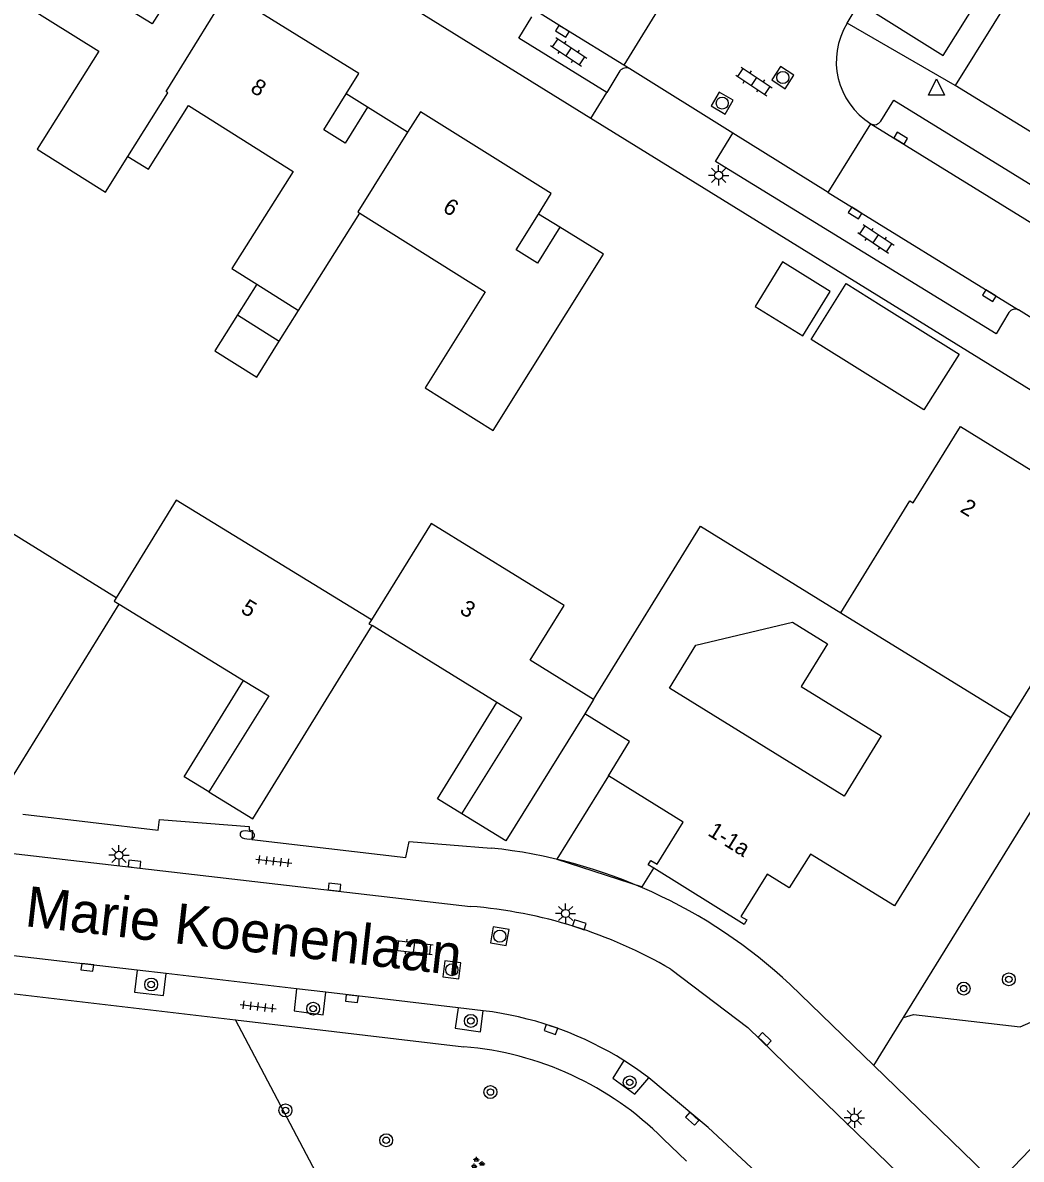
# Model space of a CAD drawing. Extents: x 128999 to 131010, y 395498 to 399007.
# Drawn here: x 130574.9 to 130636.7, y 398247.9 to 398318.3 of the extents above; entities that cross this region are included whole.
import ezdxf

# ---------------------------------------------------------------- set-up
doc = ezdxf.new("R2010")
doc.units = 0
for name, color, linetype in [('gg-anno-huisnummerreeks BGT', 7, 'Continuous'), ('gg-anno-openbare ruimte label', 7, 'Continuous'), ('gg-bbg-bijgebouw', 7, 'Continuous'), ('gg-bbg-gedigitaliseerde bebouwing', 7, 'Continuous'), ('gg-bbg-gedigitaliseerde bijgebouw', 7, 'Continuous'), ('gg-bbg-hoofdgebouw', 7, 'Continuous'), ('gg-bbg-luifel en loopbrug', 7, 'Continuous'), ('gg-bbg-tussenscheiding', 7, 'Continuous'), ('gg-knt-verharding', 7, 'Continuous'), ('gg-knt-verharding nz', 7, 'Continuous'), ('gt-grn-groengrens', 7, 'Continuous'), ('gt-grn-vlakafsluiter', 7, 'Continuous'), ('gt-grn-weggrens', 7, 'Continuous'), ('gt-symb-boom', 7, 'Continuous'), ('gt-symb-brandkraan', 7, 'Continuous'), ('gt-symb-groenvak', 7, 'Continuous'), ('gt-symb-klinker verharding', 7, 'Continuous'), ('gt-symb-kolk', 7, 'Continuous'), ('gt-symb-lichtmast', 7, 'Continuous'), ('gt-symb-rioolschacht', 7, 'Continuous'), ('gt-symb-tegel verharding', 7, 'Continuous'), ('gt-symb-waterafsluiter', 7, 'Continuous')]:
    doc.layers.add(name, color=color, linetype=linetype)

# ---------------------------------------------------------------- blocks, each defined once
blk = doc.blocks.new('gt0-KL1')
at = {"layer": 'gt-symb-klinker verharding'}
for p, q in [((-1.15, 0.3), (1.15, 0.3)), ((-1, -0.3), (-1, 0.3)), ((-0.5, 0.3), (-0.5, 0.45)), ((0, -0.3), (0, 0.3)), ((0.5, 0.3), (0.5, 0.45)), ((1, -0.3), (1, 0.3)), ((-1.15, -0.3), (1.15, -0.3)), ((-0.5, -0.45), (-0.5, -0.3)), ((0.5, -0.45), (0.5, -0.3))]:
    blk.add_line(p, q, dxfattribs=at)
blk = doc.blocks.new('gt0-KOLK')
at = {"layer": 'gt-symb-kolk'}
blk.add_lwpolyline([(0, 0), (0.375, 0), (0.375, 0.4), (-0.375, 0.4), (-0.375, 0), (0, 0)], dxfattribs=at)
blk = doc.blocks.new('gt0-BOOM')
at = {"layer": 'gt-symb-boom'}
for radius in [0.4, 0.2]:
    blk.add_circle((0, 0), radius, dxfattribs=at)
blk = doc.blocks.new('gt0-LMAST')
at = {"layer": 'gt-symb-lichtmast'}
for p, q in [((-0.182, 0.173), (-0.447, 0.438)), ((-0.005, 0.246), (-0.005, 0.621)), ((0.172, 0.173), (0.437, 0.438)), ((-0.255, -0.004), (-0.63, -0.004)), ((-0.182, -0.181), (-0.447, -0.446)), ((-0.005, -0.254), (-0.005, -0.629)), ((0.437, -0.446), (0.172, -0.181)), ((0.245, -0.004), (0.62, -0.004))]:
    blk.add_line(p, q, dxfattribs=at)
blk.add_circle((-0.005, -0.004), 0.25, dxfattribs=at)
blk = doc.blocks.new('gt0-RS')
at = {"layer": 'gt-symb-rioolschacht'}
blk.add_lwpolyline([(-0.5, -0.5), (0.5, -0.5), (0.5, 0.5), (-0.5, 0.5)], close=True, dxfattribs=at)
blk.add_circle((0, 0), 0.375, dxfattribs=at)
blk = doc.blocks.new('gt0-WAFSL')
at = {"layer": 'gt-symb-waterafsluiter'}
for p, q in [((-0.5, -0.333), (0, 0.667)), ((0, 0.667), (0.5, -0.333)), ((0.5, -0.333), (-0.5, -0.333))]:
    blk.add_line(p, q, dxfattribs=at)
blk = doc.blocks.new('gt0-GRVAK')
at = {"layer": 'gt-symb-groenvak'}
for p, q in [((-0.11, 0.189), (-0.228, 0.24)), ((-0.182, 0.153), (0.088, 0.153)), ((-0.091, 0.211), (-0.156, 0.322)), ((-0.047, 0.214), (-0.047, 0.393)), ((-0.004, 0.211), (0.061, 0.322)), ((0.015, 0.189), (0.133, 0.24)), ((0.262, -0.052), (0.197, 0.059)), ((0.305, -0.049), (0.305, 0.13)), ((0.349, -0.052), (0.414, 0.059)), ((-0.245, -0.228), (-0.363, -0.177)), ((-0.318, -0.264), (-0.047, -0.264)), ((-0.226, -0.206), (-0.291, -0.095)), ((-0.183, -0.203), (-0.183, -0.024)), ((-0.139, -0.206), (-0.074, -0.095)), ((-0.12, -0.228), (-0.002, -0.177)), ((0.243, -0.074), (0.125, -0.023)), ((0.17, -0.11), (0.441, -0.11)), ((0.368, -0.074), (0.486, -0.023))]:
    blk.add_line(p, q, dxfattribs=at)
blk = doc.blocks.new('gt0-BR')
at = {"layer": 'gt-symb-brandkraan'}
for centre, radius, start, end in [((-0.244, 0), 0.206, 107.56694, 252.43307), ((0.599, -2.664), 3, 106.89205, 107.56694), ((0, -0.691), 0.938, 73.10799, 106.89205), ((-0.599, -2.664), 3, 72.43309, 73.10799), ((0.244, 0), 0.206, 287.56695, 72.43309), ((0.599, 2.664), 3, 252.43307, 253.10797), ((0, 0.691), 0.938, 253.10797, 286.89206), ((-0.599, 2.664), 3, 286.89206, 287.56695)]:
    blk.add_arc(centre, radius, start, end, dxfattribs=at)
blk = doc.blocks.new('gt0-TEG1')
at = {"layer": 'gt-symb-tegel verharding'}
for p, q in [((-1.125, 0), (1.125, 0)), ((-0.9, -0.25), (-0.9, 0.25)), ((-0.45, -0.25), (-0.45, 0.25)), ((0, -0.25), (0, 0.25)), ((0.45, -0.25), (0.45, 0.25)), ((0.9, -0.25), (0.9, 0.25))]:
    blk.add_line(p, q, dxfattribs=at)

msp = doc.modelspace()

# ---------------------------------------------------------------- linework, layer by layer
at = {"layer": 'gg-bbg-bijgebouw'}
for points in [[(130625.905, 398297.337), (130623.726, 398298.699), (130625.888, 398302.159), (130628.068, 398300.797)], [(130628.068, 398300.797), (130632.892, 398297.782), (130630.709, 398294.333), (130625.905, 398297.337)]]:
    msp.add_lwpolyline(points, dxfattribs=at)
at = {"layer": 'gg-bbg-gedigitaliseerde bebouwing'}
msp.add_line((130591.98, 398300.496), (130595.77, 398306.524), dxfattribs=at)
for points in [[(130571.81, 398321.42), (130579.607, 398316.55), (130575.791, 398310.48), (130580.017, 398307.823), (130581.406, 398310.033)], [(130581.406, 398310.033), (130582.676, 398309.234), (130585.157, 398313.179)], [(130585.157, 398313.179), (130591.636, 398309.104), (130587.855, 398303.09), (130589.386, 398302.128)], [(130595.77, 398306.524), (130603.539, 398301.64), (130599.811, 398295.711), (130604.026, 398293.06), (130610.86, 398303.97)], [(130625.568, 398281.782), (130629.844, 398288.715), (130630.049, 398288.589), (130632.97, 398293.31)], [(130580.684, 398282.692), (130568.765, 398290.069), (130565.073, 398284.103)], [(130596.486, 398281.334), (130584.392, 398288.745), (130580.684, 398282.692)], [(130610.254, 398276.408), (130606.325, 398278.832), (130608.423, 398282.234), (130600.197, 398287.307), (130596.486, 398281.334)], [(130610.254, 398276.408), (130616.873, 398287.13), (130625.568, 398281.782)], [(130614.947, 398277.103), (130616.588, 398279.763), (130622.569, 398281.186), (130624.729, 398279.853), (130623.098, 398277.211), (130628.058, 398274.15), (130625.76, 398270.427), (130614.947, 398277.103)]]:
    msp.add_lwpolyline(points, dxfattribs=at)
at = {"layer": 'gg-bbg-gedigitaliseerde bijgebouw'}
for p, q in [((130589.386, 398302.128), (130588.188, 398300.223)), ((130590.782, 398298.591), (130591.98, 398300.496)), ((130588.188, 398300.223), (130590.782, 398298.591))]:
    msp.add_line(p, q, dxfattribs=at)
at = {"layer": 'gg-bbg-hoofdgebouw'}
for p, q in [((130598.73, 398311.53), (130596.24, 398313.08)), ((130610.86, 398303.97), (130608.15, 398305.65)), ((130632.97, 398293.31), (130638.86, 398289.66)), ((130580.86, 398282.31), (130588.572, 398277.585)), ((130594.457, 398277.625), (130596.53, 398280.98)), ((130604.261, 398276.226), (130596.53, 398280.98))]:
    msp.add_line(p, q, dxfattribs=at)
for points in [[(130584.31, 398320.46), (130582.91, 398318.23), (130581.6, 398319.05), (130582.988, 398321.278)], [(130594.92, 398313.896), (130595.71, 398315.17), (130587.59, 398320.2), (130586.8, 398318.92)], [(130596.24, 398313.08), (130594.86, 398310.85), (130593.54, 398311.67), (130594.92, 398313.896)], [(130606.837, 398306.462), (130607.63, 398307.74), (130599.52, 398312.8), (130598.73, 398311.53)], [(130608.15, 398305.65), (130606.77, 398303.43), (130605.46, 398304.24), (130606.837, 398306.462)], [(130639.3, 398288.27), (130637.98, 398286.12), (130637.94, 398285.72), (130638.05, 398285.34), (130638.23, 398285.22), (130637.36, 398283.82), (130638.49, 398283.12), (130638.66, 398283.4), (130639.59, 398282.83), (130639.42, 398282.55), (130640.27, 398282.02), (130636.096, 398275.285)], [(130570.76, 398272.07), (130573.48, 398270.39), (130580.86, 398282.31)], [(130586.42, 398270.68), (130589.14, 398269.02), (130594.457, 398277.625)], [(130588.572, 398277.585), (130590.13, 398276.63), (130586.42, 398270.68)], [(130602.09, 398269.32), (130605.8, 398275.28), (130604.261, 398276.226)], [(130609.7, 398275.51), (130604.82, 398267.65), (130602.09, 398269.32)], [(130611.17, 398271.69), (130612.47, 398273.8), (130609.7, 398275.51)], [(130636.096, 398275.285), (130628.88, 398263.64), (130623.69, 398266.84), (130622.37, 398264.75), (130621, 398265.59), (130619.36, 398262.97), (130619.73, 398262.76), (130619.57, 398262.48), (130613.973, 398265.957)], [(130613.973, 398265.957), (130613.63, 398266.17), (130613.79, 398266.44), (130614.18, 398266.21), (130615.8, 398268.82), (130611.17, 398271.69)]]:
    msp.add_lwpolyline(points, dxfattribs=at)
at = {"layer": 'gg-bbg-luifel en loopbrug'}
for p, q in [((130596.24, 398313.08), (130594.92, 398313.896)), ((130608.15, 398305.65), (130606.837, 398306.462))]:
    msp.add_line(p, q, dxfattribs=at)
for points in [[(130621.951, 398303.496), (130620.249, 398300.74), (130623.198, 398298.919), (130624.9, 398301.675), (130621.951, 398303.496)], [(130588.188, 398300.223), (130586.791, 398298.002), (130589.385, 398296.371), (130590.782, 398298.591)], [(130586.42, 398270.68), (130584.902, 398271.622), (130588.572, 398277.585)], [(130602.09, 398269.32), (130600.588, 398270.254), (130604.261, 398276.226)], [(130611.17, 398271.69), (130607.973, 398266.527), (130613.257, 398264.805), (130613.973, 398265.957)]]:
    msp.add_lwpolyline(points, dxfattribs=at)
at = {"layer": 'gg-bbg-tussenscheiding'}
for p, q in [((130581.406, 398310.033), (130583.887, 398313.977)), ((130589.386, 398302.128), (130591.98, 398300.496)), ((130625.568, 398281.782), (130636.096, 398275.285)), ((130610.254, 398276.408), (130609.7, 398275.51))]:
    msp.add_line(p, q, dxfattribs=at)
for points in [[(130583.887, 398313.977), (130583.78, 398314.044), (130586.8, 398318.92)], [(130598.73, 398311.53), (130595.653, 398306.598), (130595.77, 398306.524)], [(130580.684, 398282.692), (130580.563, 398282.492), (130580.86, 398282.31)], [(130596.486, 398281.334), (130596.339, 398281.097), (130596.53, 398280.98)]]:
    msp.add_lwpolyline(points, dxfattribs=at)
at = {"layer": 'gg-knt-verharding'}
for p, q in [((130610.078, 398312.387), (130578.403, 398331.994)), ((130614.733, 398319.94), (130612.13, 398315.682)), ((130625.951, 398318.278), (130626.683, 398319.476)), ((130611.881, 398315.321), (130611.075, 398313.997)), ((130618.87, 398311.471), (130612.503, 398315.453)), ((130671.562, 398290.426), (130632.652, 398314.414)), ((130648.995, 398288.348), (130610.078, 398312.387)), ((130624.768, 398307.804), (130627.422, 398312.056)), ((130640.553, 398298.048), (130636.569, 398300.526)), ((130573.6, 398266.951), (130602.636, 398263.597)), ((130581.986, 398259.647), (130574.152, 398260.564)), ((130649.154, 398260.947), (130635.211, 398246.372)), ((130583.77, 398259.438), (130581.986, 398259.647)), ((130591.86, 398258.49), (130583.77, 398259.438)), ((130573.09, 398258.33), (130588.078, 398256.57)), ((130593.66, 398258.28), (130591.86, 398258.49)), ((130601.863, 398257.319), (130593.66, 398258.28)), ((130622.427, 398258.752), (130627.601, 398253.741)), ((130603.416, 398257.13), (130601.863, 398257.319)), ((130603.997, 398257.059), (130603.416, 398257.13)), ((130588.078, 398256.57), (130602.221, 398254.91)), ((130635.211, 398246.372), (130627.601, 398253.741)), ((130614.557, 398249.213), (130616.014, 398247.821))]:
    msp.add_line(p, q, dxfattribs=at)
for points in [[(130642.458, 398329.412), (130642.114, 398329.626), (130632.652, 398314.414)], [(130626.715, 398319.527), (130631.908, 398316.273), (130634.952, 398321.161), (130634.862, 398321.217)], [(130611.075, 398313.997), (130605.627, 398317.342), (130606.431, 398318.675)], [(130628.033, 398312.214), (130628.834, 398313.52), (130669.248, 398288.627), (130668.411, 398287.307)], [(130635.972, 398300.374), (130635.188, 398299.053), (130617.795, 398309.721), (130618.87, 398311.471)], [(130574.896, 398269.31), (130583.29, 398268.32), (130583.37, 398268.97), (130588.91, 398268.54), (130588.91, 398268.33), (130589.13, 398268.3), (130589.09, 398267.74), (130598.62, 398266.63), (130598.82, 398267.62), (130603.91, 398267.21)], [(130581.986, 398259.647), (130581.828, 398258.295), (130583.61, 398258.071), (130583.77, 398259.438)], [(130615.027, 398259.71), (130619.811, 398256.101), (130622.14, 398253.836)], [(130591.86, 398258.49), (130591.7, 398257.123), (130593.497, 398256.884), (130593.66, 398258.28)], [(130601.863, 398257.319), (130601.686, 398256.055), (130603.255, 398255.832), (130603.416, 398257.13)], [(130612.131, 398254.056), (130611.446, 398252.963), (130612.797, 398251.963), (130613.661, 398252.976)], [(130613.661, 398252.976), (130612.903, 398253.531), (130612.131, 398254.056)], [(130622.14, 398253.836), (130631.641, 398244.649), (130632.991, 398243.643)], [(130627.696, 398240.284), (130617.349, 398249.912), (130613.661, 398252.976)]]:
    msp.add_lwpolyline(points, dxfattribs=at)
for centre, radius, start, end in [((130629.806, 398315.904), 4.527, 148.37791, 238.22525), ((130612.269, 398315.025), 0.488, 61.28948, 142.67347), ((130627.648, 398312.444), 0.449, 239.83288, 329.16443), ((130636.362, 398300.09), 0.482, 64.58387, 143.98487), ((130600.548, 398235.35), 32.037, 46.92553, 83.97553), ((130600.327, 398234.542), 29.146, 59.7113, 85.4559), ((130600.827, 398235.955), 21.341, 58.01516, 81.45746), ((130600.592, 398235.179), 19.798, 45.14159, 85.28163)]:
    msp.add_arc(centre, radius, start, end, dxfattribs=at)
at = {"layer": 'gg-knt-verharding nz'}
for p, q in [((130612.503, 398315.453), (130612.13, 398315.682)), ((130624.768, 398307.804), (130618.87, 398311.471)), ((130624.768, 398307.804), (130636.569, 398300.526))]:
    msp.add_line(p, q, dxfattribs=at)
for points in [[(130612.13, 398315.682), (130608.425, 398317.95), (130606.285, 398319.283)], [(130627.422, 398312.056), (130664.052, 398289.449), (130668.556, 398286.685)]]:
    msp.add_lwpolyline(points, dxfattribs=at)
at = {"layer": 'gt-grn-groengrens'}
msp.add_lwpolyline([(130629.447, 398256.727), (130630.055, 398256.91), (130636.678, 398256.141), (130639.635, 398257.442), (130644.13, 398263.415), (130646.081, 398268.915), (130649.648, 398272.022), (130653, 398278.318), (130653.296, 398282.28), (130653.795, 398285.383)], dxfattribs=at)
at = {"layer": 'gt-grn-vlakafsluiter'}
for p, q in [((130629.447, 398256.727), (130648.995, 398288.348)), ((130596.39, 398240.83), (130588.078, 398256.57)), ((130627.601, 398253.741), (130629.447, 398256.727))]:
    msp.add_line(p, q, dxfattribs=at)
at = {"layer": 'gt-grn-weggrens'}
for p, q in [((130632.652, 398314.414), (130625.951, 398318.278)), ((130610.078, 398312.387), (130611.075, 398313.997))]:
    msp.add_line(p, q, dxfattribs=at)

# ---------------------------------------------------------------- block references
at = {"layer": 'gt-symb-boom'}
for p in [(130582.852, 398258.761), (130635.967, 398259.081), (130633.169, 398258.508), (130592.881, 398257.264), (130602.647, 398256.506), (130612.487, 398252.703), (130603.859, 398252.101)]:
    msp.add_blockref('gt0-BOOM', p, dxfattribs=at)
at = {"layer": 'gt-symb-boom', "rotation": -152.7431282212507}
for p in [(130591.166, 398250.963), (130597.406, 398249.117)]:
    msp.add_blockref('gt0-BOOM', p, dxfattribs=at)
at = {"layer": 'gt-symb-brandkraan', "rotation": -6.719879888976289}
msp.add_blockref('gt0-BR', (130588.801, 398268.017), dxfattribs=at)
at = {"layer": 'gt-symb-groenvak'}
msp.add_blockref('gt0-GRVAK', (130603.042, 398247.696), dxfattribs=at)
at = {"layer": 'gt-symb-klinker verharding'}
for p, rotation in [((130608.712, 398316.507), -33.70595653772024), ((130620.187, 398314.673), -33.70595653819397), ((130627.732, 398304.927), -33.705956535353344), ((130599.141, 398261.053), -6.719879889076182)]:
    msp.add_blockref('gt0-KL1', p, dxfattribs=dict(at, rotation=rotation))
at = {"layer": 'gt-symb-kolk'}
for p, rotation in [((130608.425, 398317.95), 148.5351269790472), ((130629.156, 398310.992), -31.543673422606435), ((130626.553, 398306.694), 148.4075084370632), ((130634.856, 398301.582), 148.32868147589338), ((130581.791, 398266.015), -6.549091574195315), ((130594.182, 398264.589), -6.549091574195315), ((130609.306, 398262.271), -17.945563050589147), ((130578.922, 398260.021), 173.28012010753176), ((130595.308, 398258.088), 173.33703637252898), ((130607.67, 398256.169), 161.27513193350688), ((130620.705, 398255.248), -43.62257341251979), ((130616.492, 398250.596), 137.39100385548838)]:
    msp.add_blockref('gt0-KOLK', p, dxfattribs=dict(at, rotation=rotation))
at = {"layer": 'gt-symb-lichtmast'}
for p in [(130617.998, 398308.863), (130580.858, 398266.769), (130608.518, 398263.161), (130626.407, 398250.513)]:
    msp.add_blockref('gt0-LMAST', p, dxfattribs=at)
at = {"layer": 'gt-symb-rioolschacht'}
for p, rotation in [((130621.97, 398314.915), -32.75243945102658), ((130618.218, 398313.334), -30.128600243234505), ((130604.439, 398261.754), -99.9615165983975), ((130601.475, 398259.675), 172.99574075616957)]:
    msp.add_blockref('gt0-RS', p, dxfattribs=dict(at, rotation=rotation))
at = {"layer": 'gt-symb-tegel verharding', "rotation": -6.719879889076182}
for p in [(130590.444, 398266.395), (130589.47, 398257.394)]:
    msp.add_blockref('gt0-TEG1', p, dxfattribs=at)
at = {"layer": 'gt-symb-waterafsluiter'}
msp.add_blockref('gt0-WAFSL', (130631.483, 398314.166), dxfattribs=at)

# ---------------------------------------------------------------- texts
at = {"layer": 'gg-anno-huisnummerreeks BGT'}
for s, rotation, p in [('8', 328.2, (130588.932, 398314.076)), ('6', 328, (130600.845, 398306.67)), ('2', 328.2, (130632.89, 398288.066)), ('5', 328.5, (130588.342, 398281.831)), ('3', 328.4, (130601.895, 398281.79)), ('1-1a', 328.2, (130617.259, 398268.035))]:
    msp.add_text(s, height=1, rotation=rotation, dxfattribs=at).set_placement(p)
at = {"layer": 'gg-anno-openbare ruimte label'}
msp.add_text('Marie Koenenlaan', height=2.5, rotation=353.5, dxfattribs=at).set_placement((130574.972, 398262.381))

doc.saveas('drawing.dxf')
